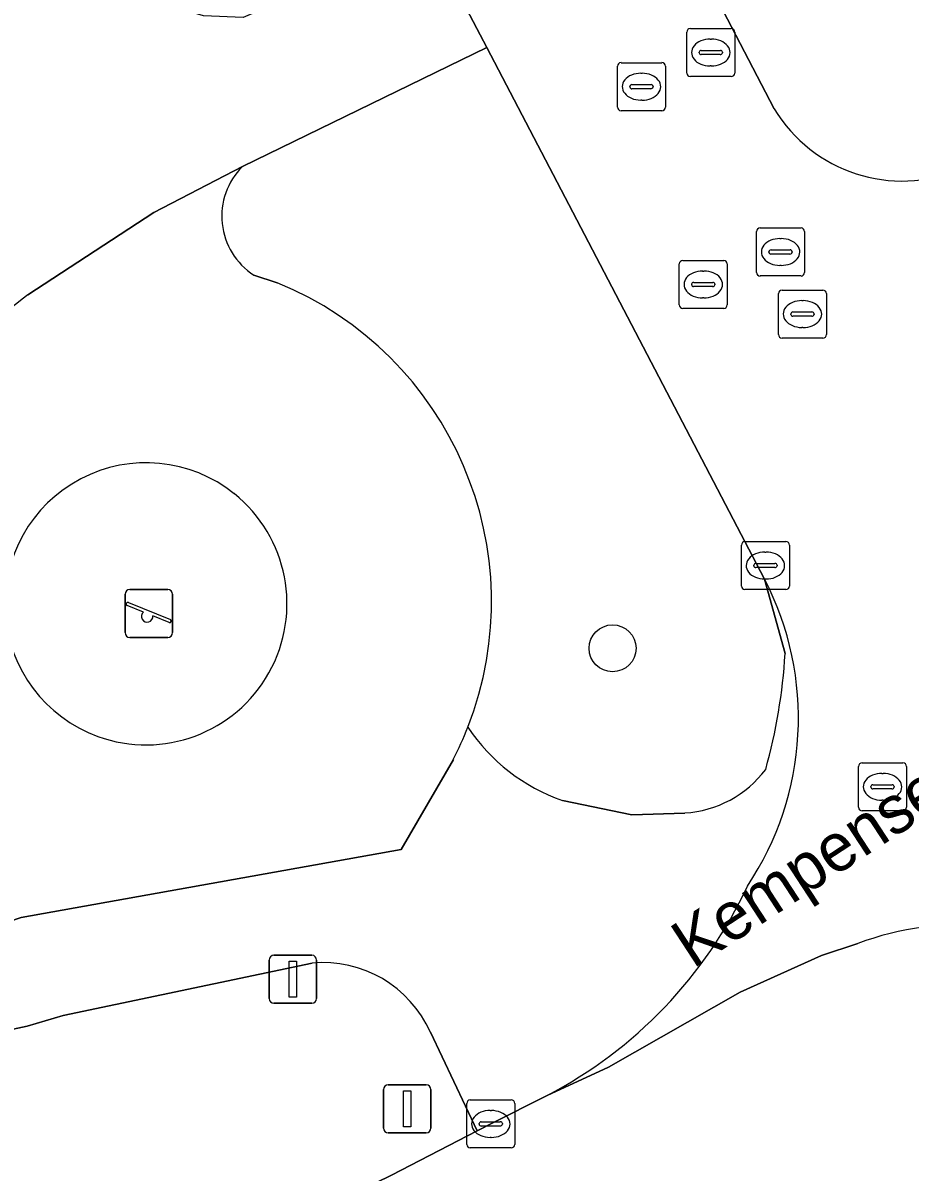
# Model space of a CAD drawing. Extents: x 162172 to 163187, y 382874 to 383685.
# Drawn here: x 162966.76 to 162985.24, y 383498.17 to 383522.11 of the extents above; entities that cross this region are included whole.
import ezdxf

# ---------------------------------------------------------------- set-up
doc = ezdxf.new("R2010")
doc.units = 0
for name, color, linetype in [('IMGEO_Berm_groen', 7, 'Continuous'), ('IMGEO_Boom', 7, 'Continuous'), ('IMGEO_Kolk', 7, 'Continuous'), ('IMGEO_Lichtmast', 7, 'Continuous'), ('IMGEO_Openbare_ruimte_label', 7, 'Continuous'), ('IMGEO_Rijbaan_lokaal_open', 7, 'Continuous'), ('IMGEO_Rioolput', 7, 'Continuous'), ('IMGEO_Speelvoorziening', 7, 'Continuous'), ('IMGEO_Terreindeel_gesloten', 7, 'Continuous'), ('IMGEO_Verkeersbordpaal', 7, 'Continuous'), ('IMGEO_Voetpad_gesloten', 7, 'Continuous'), ('IMGEO_Voetpad_open', 7, 'Continuous')]:
    doc.layers.add(name, color=color, linetype=linetype)

msp = doc.modelspace()

# ---------------------------------------------------------------- linework, layer by layer
at = {"layer": 'IMGEO_Berm_groen'}
for points in [[(162976.422, 383521.598), (162971.33, 383519.118)], [(162982.641, 383508.973), (162982.211, 383510.527), (162976.422, 383521.598)], [(162971.568, 383516.86), (162972.055, 383516.7)], [(162977.999, 383505.915), (162979.445, 383505.614), (162980.553, 383505.652)], [(162972.783, 383502.526), (162967.595, 383501.433), (162966.848, 383501.213), (162955.851, 383498.856)], [(162964.589, 383493.288), (162964.696, 383493.341), (162974.437, 383498.109), (162976.226, 383499.03), (162975.249, 383501.083)]]:
    msp.add_lwpolyline(points, dxfattribs=at)
for centre, radius, start, end in [((162972.359, 383518.085), 1.458, 134.8927, 237.1412), ((162969.343, 383510.053), 7.179, 338.6569, 67.8075), ((162971.093, 383509.666), 11.569, 344.4257, 356.5649), ((162979.277, 383509.599), 3.899, 213.6168, 250.8673), ((162980.405, 383507.942), 2.294, 273.6909, 322.9756), ((162973.013, 383500.091), 2.446, 23.9267, 95.4045)]:
    msp.add_arc(centre, radius, start, end, dxfattribs=at)
at = {"layer": 'IMGEO_Boom'}
msp.add_circle((162979.046, 383509.083), 0.489, dxfattribs=at)
at = {"layer": 'IMGEO_Kolk'}
for p, q in [((162981.73, 383510.381), (162981.73, 383511.233)), ((162981.805, 383511.307), (162982.657, 383511.307)), ((162982.731, 383511.233), (162982.731, 383510.381)), ((162982.218, 383511.087), (162982.243, 383511.087)), ((162981.989, 383510.801), (162981.989, 383510.813)), ((162982.427, 383510.764), (162982.029, 383510.764)), ((162982.032, 383510.85), (162982.43, 383510.85)), ((162982.473, 383510.813), (162982.473, 383510.801)), ((162982.241, 383510.527), (162982.216, 383510.527)), ((162982.657, 383510.307), (162981.805, 383510.307)), ((162976.081, 383499.674), (162976.933, 383499.674)), ((162976.006, 383498.748), (162976.006, 383499.6)), ((162976.494, 383499.454), (162976.519, 383499.454)), ((162977.007, 383499.6), (162977.007, 383498.748)), ((162976.265, 383499.168), (162976.265, 383499.18)), ((162976.308, 383499.217), (162976.706, 383499.217)), ((162976.749, 383499.18), (162976.749, 383499.168)), ((162976.703, 383499.131), (162976.305, 383499.131)), ((162976.517, 383498.894), (162976.492, 383498.894)), ((162976.933, 383498.674), (162976.081, 383498.674))]:
    msp.add_line(p, q, dxfattribs=at)
for points in [[(162981.73, 383510.381), (162981.73, 383511.233)], [(162981.805, 383511.307), (162982.657, 383511.307)], [(162982.731, 383511.233), (162982.731, 383510.381)], [(162982.657, 383510.307), (162981.805, 383510.307)], [(162976.081, 383499.674), (162976.933, 383499.674)], [(162976.006, 383498.748), (162976.006, 383499.6)], [(162977.007, 383499.6), (162977.007, 383498.748)], [(162976.933, 383498.674), (162976.081, 383498.674)]]:
    msp.add_lwpolyline(points, dxfattribs=at)
for centre, radius, start, end in [((162981.807, 383511.231), 0.0765, 91.552, 178.448), ((162981.807, 383511.231), 0.0765, 91.552, 178.448), ((162982.655, 383511.231), 0.0765, 1.552, 88.448), ((162982.655, 383511.231), 0.0765, 1.552, 88.448), ((162982.029, 383510.81), 0.0403, 85.8775, 175.7526), ((162982.026, 383510.8), 0.0366, 178.938, 274.7102), ((162982.43, 383510.807), 0.043, 264.8664, 352.4533), ((162982.434, 383510.812), 0.0386, 1.7309, 96.639), ((162981.807, 383510.383), 0.0765, 181.552, 268.448), ((162981.807, 383510.383), 0.0765, 181.552, 268.448), ((162982.655, 383510.383), 0.0765, 271.552, 358.448), ((162982.655, 383510.383), 0.0765, 271.552, 358.448), ((162976.083, 383499.598), 0.0765, 91.552, 178.448), ((162976.083, 383499.598), 0.0765, 91.552, 178.448), ((162976.931, 383499.598), 0.0765, 1.552, 88.448), ((162976.931, 383499.598), 0.0765, 1.552, 88.448), ((162976.305, 383499.177), 0.0403, 85.8775, 175.7526), ((162976.71, 383499.179), 0.0386, 1.7309, 96.639), ((162976.302, 383499.167), 0.0366, 178.938, 274.7102), ((162976.706, 383499.174), 0.043, 264.8664, 352.4533), ((162976.083, 383498.75), 0.0765, 181.552, 268.448), ((162976.083, 383498.75), 0.0765, 181.552, 268.448), ((162976.931, 383498.75), 0.0765, 271.552, 358.448), ((162976.931, 383498.75), 0.0765, 271.552, 358.448)]:
    msp.add_arc(centre, radius, start, end, dxfattribs=at)
for centre, major_axis, ratio, start_param, end_param in [((162982.217, 383510.807), (-0.387, 0.002), 0.722429, 4.712389, 7.853982), ((162982.242, 383510.807), (-0.39, 0.002), 0.717154, 1.570796, 4.712389), ((162976.493, 383499.174), (-0.387, 0.002), 0.722429, 4.712389, 7.853982), ((162976.518, 383499.174), (-0.39, 0.002), 0.717154, 1.570796, 4.712389)]:
    msp.add_ellipse(centre, major_axis=major_axis, ratio=ratio, start_param=start_param, end_param=end_param, dxfattribs=at)
at = {"layer": 'IMGEO_Lichtmast'}
for p, q in [((162971.888, 383501.788), (162971.888, 383502.588)), ((162971.888, 383502.588), (162971.888, 383501.788)), ((162971.988, 383502.688), (162972.778, 383502.688)), ((162972.778, 383502.688), (162971.988, 383502.688)), ((162972.878, 383502.588), (162972.878, 383501.788)), ((162972.878, 383501.788), (162972.878, 383502.588)), ((162972.778, 383501.688), (162971.988, 383501.688)), ((162971.988, 383501.688), (162972.778, 383501.688))]:
    msp.add_line(p, q, dxfattribs=at)
msp.add_lwpolyline([(162972.308, 383502.563), (162972.458, 383502.563), (162972.458, 383501.813), (162972.308, 383501.813), (162972.308, 383502.563)], dxfattribs=at)
for centre, start, end in [((162971.988, 383502.588), 90, 180), ((162971.988, 383502.588), 90, 180), ((162972.778, 383502.588), 0, 90), ((162972.778, 383502.588), 360, 90), ((162971.988, 383501.788), 180, 270), ((162971.988, 383501.788), 180, 270), ((162972.778, 383501.788), 270, 0), ((162972.778, 383501.788), 270, 0)]:
    msp.add_arc(centre, 0.1, start, end, dxfattribs=at)
at = {"layer": 'IMGEO_Rijbaan_lokaal_open'}
for points in [[(162982.415, 383520.324), (162980.904, 383523.228), (162979.388, 383526.118), (162978.148, 383528.274), (162976.846, 383530.411), (162975.397, 383532.656)], [(162974.674, 383524.94), (162975.223, 383523.89), (162975.507, 383523.348), (162976.422, 383521.598), (162982.211, 383510.527)], [(162984.157, 383502.933), (162983.403, 383502.68), (162981.707, 383501.921), (162978.958, 383500.358), (162977.681, 383499.769), (162976.507, 383499.174), (162976.294, 383499.065), (162976.226, 383499.03), (162974.437, 383498.109), (162964.696, 383493.341), (162964.589, 383493.288), (162943.049, 383482.675), (162938.337, 383480.334)], [(162977.681, 383499.769), (162978.958, 383500.358), (162981.707, 383501.921), (162983.403, 383502.68), (162984.157, 383502.933)]]:
    msp.add_lwpolyline(points, dxfattribs=at)
for centre, radius, start, end in [((162985.079, 383521.928), 3.11, 211.0502, 292.9862), ((162976.631, 383507.629), 6.288, 326.1808, 27.4496), ((162973.379, 383508.065), 9.345, 297.4076, 335.0895), ((162986.303, 383497.26), 6.065, 58.1841, 110.7197), ((162986.303, 383497.26), 6.065, 58.1841, 110.7197)]:
    msp.add_arc(centre, radius, start, end, dxfattribs=at)
at = {"layer": 'IMGEO_Rioolput'}
for p, q in [((162980.592, 383521.069), (162980.592, 383521.921)), ((162980.667, 383521.995), (162981.519, 383521.995)), ((162981.593, 383521.921), (162981.593, 383521.069)), ((162981.08, 383521.775), (162981.105, 383521.775)), ((162980.851, 383521.489), (162980.851, 383521.501)), ((162981.289, 383521.452), (162980.891, 383521.452)), ((162980.894, 383521.538), (162981.292, 383521.538)), ((162981.335, 383521.501), (162981.335, 383521.489)), ((162979.147, 383520.358), (162979.147, 383521.21)), ((162979.222, 383521.284), (162980.074, 383521.284)), ((162980.148, 383521.21), (162980.148, 383520.358)), ((162981.103, 383521.215), (162981.078, 383521.215)), ((162979.635, 383521.064), (162979.66, 383521.064)), ((162981.519, 383520.995), (162980.667, 383520.995)), ((162979.406, 383520.778), (162979.406, 383520.79)), ((162979.844, 383520.741), (162979.446, 383520.741)), ((162979.449, 383520.827), (162979.847, 383520.827)), ((162979.89, 383520.79), (162979.89, 383520.778)), ((162979.658, 383520.504), (162979.633, 383520.504)), ((162980.074, 383520.284), (162979.222, 383520.284)), ((162982.046, 383516.914), (162982.046, 383517.766)), ((162982.121, 383517.84), (162982.973, 383517.84)), ((162982.534, 383517.62), (162982.559, 383517.62)), ((162983.047, 383517.766), (162983.047, 383516.914)), ((162982.348, 383517.383), (162982.746, 383517.383)), ((162980.51, 383517.164), (162981.362, 383517.164)), ((162982.305, 383517.334), (162982.305, 383517.346)), ((162982.743, 383517.297), (162982.345, 383517.297)), ((162982.789, 383517.346), (162982.789, 383517.334)), ((162980.435, 383516.238), (162980.435, 383517.09)), ((162980.923, 383516.944), (162980.948, 383516.944)), ((162981.436, 383517.09), (162981.436, 383516.238)), ((162982.557, 383517.06), (162982.532, 383517.06)), ((162980.694, 383516.658), (162980.694, 383516.67)), ((162980.737, 383516.707), (162981.135, 383516.707)), ((162981.178, 383516.67), (162981.178, 383516.658)), ((162982.973, 383516.84), (162982.121, 383516.84)), ((162981.132, 383516.621), (162980.734, 383516.621)), ((162982.502, 383515.621), (162982.502, 383516.473)), ((162982.577, 383516.547), (162983.429, 383516.547)), ((162983.503, 383516.473), (162983.503, 383515.621)), ((162980.946, 383516.384), (162980.921, 383516.384)), ((162982.99, 383516.327), (162983.015, 383516.327)), ((162981.362, 383516.164), (162980.51, 383516.164)), ((162982.761, 383516.041), (162982.761, 383516.053)), ((162983.199, 383516.004), (162982.801, 383516.004)), ((162982.804, 383516.09), (162983.202, 383516.09)), ((162983.245, 383516.053), (162983.245, 383516.041)), ((162983.013, 383515.767), (162982.988, 383515.767)), ((162983.429, 383515.547), (162982.577, 383515.547)), ((162984.171, 383505.771), (162984.171, 383506.623)), ((162984.246, 383506.697), (162985.098, 383506.697)), ((162985.172, 383506.623), (162985.172, 383505.771)), ((162984.659, 383506.477), (162984.684, 383506.477)), ((162984.43, 383506.191), (162984.43, 383506.203)), ((162984.868, 383506.154), (162984.47, 383506.154)), ((162984.473, 383506.24), (162984.871, 383506.24)), ((162984.914, 383506.203), (162984.914, 383506.191)), ((162984.682, 383505.917), (162984.657, 383505.917)), ((162985.098, 383505.697), (162984.246, 383505.697))]:
    msp.add_line(p, q, dxfattribs=at)
for points in [[(162980.592, 383521.069), (162980.592, 383521.921)], [(162980.667, 383521.995), (162981.519, 383521.995)], [(162981.593, 383521.921), (162981.593, 383521.069)], [(162979.147, 383520.358), (162979.147, 383521.21)], [(162979.222, 383521.284), (162980.074, 383521.284)], [(162980.148, 383521.21), (162980.148, 383520.358)], [(162981.519, 383520.995), (162980.667, 383520.995)], [(162980.074, 383520.284), (162979.222, 383520.284)], [(162982.046, 383516.914), (162982.046, 383517.766)], [(162982.121, 383517.84), (162982.973, 383517.84)], [(162983.047, 383517.766), (162983.047, 383516.914)], [(162980.51, 383517.164), (162981.362, 383517.164)], [(162980.435, 383516.238), (162980.435, 383517.09)], [(162981.436, 383517.09), (162981.436, 383516.238)], [(162982.973, 383516.84), (162982.121, 383516.84)], [(162982.502, 383515.621), (162982.502, 383516.473)], [(162982.577, 383516.547), (162983.429, 383516.547)], [(162983.503, 383516.473), (162983.503, 383515.621)], [(162981.362, 383516.164), (162980.51, 383516.164)], [(162983.429, 383515.547), (162982.577, 383515.547)], [(162984.171, 383505.771), (162984.171, 383506.623)], [(162984.246, 383506.697), (162985.098, 383506.697)], [(162985.172, 383506.623), (162985.172, 383505.771)], [(162985.098, 383505.697), (162984.246, 383505.697)]]:
    msp.add_lwpolyline(points, dxfattribs=at)
for centre, radius, start, end in [((162980.669, 383521.919), 0.0765, 91.552, 178.448), ((162980.669, 383521.919), 0.0765, 91.552, 178.448), ((162981.517, 383521.919), 0.0765, 1.552, 88.448), ((162981.517, 383521.919), 0.0765, 1.552, 88.448), ((162980.891, 383521.498), 0.0403, 85.8775, 175.7526), ((162980.888, 383521.488), 0.0366, 178.938, 274.7102), ((162981.292, 383521.495), 0.043, 264.8664, 352.4533), ((162981.296, 383521.5), 0.0386, 1.7309, 96.639), ((162979.224, 383521.208), 0.0765, 91.552, 178.448), ((162979.224, 383521.208), 0.0765, 91.552, 178.448), ((162980.072, 383521.208), 0.0765, 1.552, 88.448), ((162980.072, 383521.208), 0.0765, 1.552, 88.448), ((162980.669, 383521.071), 0.0765, 181.552, 268.448), ((162980.669, 383521.071), 0.0765, 181.552, 268.448), ((162981.517, 383521.071), 0.0765, 271.552, 358.448), ((162981.517, 383521.071), 0.0765, 271.552, 358.448), ((162979.446, 383520.787), 0.0403, 85.8775, 175.7526), ((162979.443, 383520.777), 0.0366, 178.938, 274.7102), ((162979.847, 383520.784), 0.043, 264.8664, 352.4533), ((162979.851, 383520.789), 0.0386, 1.7309, 96.639), ((162979.224, 383520.36), 0.0765, 181.552, 268.448), ((162979.224, 383520.36), 0.0765, 181.552, 268.448), ((162980.072, 383520.36), 0.0765, 271.552, 358.448), ((162980.072, 383520.36), 0.0765, 271.552, 358.448), ((162982.123, 383517.764), 0.0765, 91.552, 178.448), ((162982.123, 383517.764), 0.0765, 91.552, 178.448), ((162982.971, 383517.764), 0.0765, 1.552, 88.448), ((162982.971, 383517.764), 0.0765, 1.552, 88.448), ((162982.345, 383517.343), 0.0403, 85.8775, 175.7526), ((162982.75, 383517.345), 0.0386, 1.7309, 96.639), ((162980.512, 383517.088), 0.0765, 91.552, 178.448), ((162980.512, 383517.088), 0.0765, 91.552, 178.448), ((162981.36, 383517.088), 0.0765, 1.552, 88.448), ((162981.36, 383517.088), 0.0765, 1.552, 88.448), ((162982.342, 383517.333), 0.0366, 178.938, 274.7102), ((162982.746, 383517.34), 0.043, 264.8664, 352.4533), ((162982.123, 383516.916), 0.0765, 181.552, 268.448), ((162982.123, 383516.916), 0.0765, 181.552, 268.448), ((162982.971, 383516.916), 0.0765, 271.552, 358.448), ((162982.971, 383516.916), 0.0765, 271.552, 358.448), ((162980.734, 383516.667), 0.0403, 85.8775, 175.7526), ((162980.731, 383516.657), 0.0366, 178.938, 274.7102), ((162981.135, 383516.664), 0.043, 264.8664, 352.4533), ((162981.139, 383516.669), 0.0386, 1.7309, 96.639), ((162982.579, 383516.471), 0.0765, 91.552, 178.448), ((162982.579, 383516.471), 0.0765, 91.552, 178.448), ((162983.427, 383516.471), 0.0765, 1.552, 88.448), ((162983.427, 383516.471), 0.0765, 1.552, 88.448), ((162980.512, 383516.24), 0.0765, 181.552, 268.448), ((162980.512, 383516.24), 0.0765, 181.552, 268.448), ((162981.36, 383516.24), 0.0765, 271.552, 358.448), ((162981.36, 383516.24), 0.0765, 271.552, 358.448), ((162982.801, 383516.05), 0.0403, 85.8775, 175.7526), ((162982.798, 383516.04), 0.0366, 178.938, 274.7102), ((162983.202, 383516.047), 0.043, 264.8664, 352.4533), ((162983.206, 383516.052), 0.0386, 1.7309, 96.639), ((162982.579, 383515.623), 0.0765, 181.552, 268.448), ((162982.579, 383515.623), 0.0765, 181.552, 268.448), ((162983.427, 383515.623), 0.0765, 271.552, 358.448), ((162983.427, 383515.623), 0.0765, 271.552, 358.448), ((162984.248, 383506.621), 0.0765, 91.552, 178.448), ((162984.248, 383506.621), 0.0765, 91.552, 178.448), ((162985.096, 383506.621), 0.0765, 1.552, 88.448), ((162985.096, 383506.621), 0.0765, 1.552, 88.448), ((162984.47, 383506.2), 0.0403, 85.8775, 175.7526), ((162984.467, 383506.19), 0.0366, 178.938, 274.7102), ((162984.871, 383506.197), 0.043, 264.8664, 352.4533), ((162984.875, 383506.202), 0.0386, 1.7309, 96.639), ((162984.248, 383505.773), 0.0765, 181.552, 268.448), ((162984.248, 383505.773), 0.0765, 181.552, 268.448), ((162985.096, 383505.773), 0.0765, 271.552, 358.448), ((162985.096, 383505.773), 0.0765, 271.552, 358.448)]:
    msp.add_arc(centre, radius, start, end, dxfattribs=at)
for centre, major_axis, ratio, start_param, end_param in [((162981.079, 383521.495), (-0.387, 0.002), 0.722429, 4.712389, 7.853982), ((162981.104, 383521.495), (-0.39, 0.002), 0.717154, 1.570796, 4.712389), ((162979.634, 383520.784), (-0.387, 0.002), 0.722429, 4.712389, 7.853982), ((162979.659, 383520.784), (-0.39, 0.002), 0.717154, 1.570796, 4.712389), ((162982.533, 383517.34), (-0.387, 0.002), 0.722429, 4.712389, 7.853982), ((162982.558, 383517.34), (-0.39, 0.002), 0.717154, 1.570796, 4.712389), ((162980.922, 383516.664), (-0.387, 0.002), 0.722429, 4.712389, 7.853982), ((162980.947, 383516.664), (-0.39, 0.002), 0.717154, 1.570796, 4.712389), ((162982.989, 383516.047), (-0.387, 0.002), 0.722429, 4.712389, 7.853982), ((162983.014, 383516.047), (-0.39, 0.002), 0.717154, 1.570796, 4.712389), ((162984.658, 383506.197), (-0.387, 0.002), 0.722429, 4.712389, 7.853982), ((162984.683, 383506.197), (-0.39, 0.002), 0.717154, 1.570796, 4.712389)]:
    msp.add_ellipse(centre, major_axis=major_axis, ratio=ratio, start_param=start_param, end_param=end_param, dxfattribs=at)
at = {"layer": 'IMGEO_Speelvoorziening'}
for p, q in [((162968.885, 383509.41), (162968.885, 383510.21)), ((162968.885, 383510.21), (162968.885, 383509.41)), ((162968.985, 383510.31), (162969.775, 383510.31)), ((162969.775, 383510.31), (162968.985, 383510.31)), ((162969.875, 383510.21), (162969.875, 383509.41)), ((162969.875, 383509.41), (162969.875, 383510.21)), ((162969.268, 383509.838), (162968.929, 383509.975)), ((162968.954, 383510.035), (162969.83, 383509.682)), ((162969.806, 383509.622), (162969.466, 383509.759)), ((162969.775, 383509.31), (162968.985, 383509.31)), ((162968.985, 383509.31), (162969.775, 383509.31))]:
    msp.add_line(p, q, dxfattribs=at)
for centre, radius, start, end in [((162968.985, 383510.21), 0.1, 90, 180), ((162968.985, 383510.21), 0.1, 90, 180), ((162969.775, 383510.21), 0.1, 0, 90), ((162969.775, 383510.21), 0.1, 360, 90), ((162968.942, 383510.005), 0.0327, 68.078, 248.078), ((162969.347, 383509.748), 0.12, 130.9928, 5.1632), ((162969.818, 383509.652), 0.0327, 248.078, 68.078), ((162968.985, 383509.41), 0.1, 180, 270), ((162968.985, 383509.41), 0.1, 180, 270), ((162969.775, 383509.41), 0.1, 270, 0), ((162969.775, 383509.41), 0.1, 270, 0)]:
    msp.add_arc(centre, radius, start, end, dxfattribs=at)
at = {"layer": 'IMGEO_Terreindeel_gesloten'}
for centre, start, end in [((162969.323, 383510.009), 51.3615, 250.0284), ((162969.321, 383510.011), 250.0779, 51.312)]:
    msp.add_arc(centre, 2.939, start, end, dxfattribs=at)
at = {"layer": 'IMGEO_Verkeersbordpaal'}
for p, q in [((162974.371, 383499.989), (162975.161, 383499.989)), ((162975.161, 383499.989), (162974.371, 383499.989)), ((162974.271, 383499.089), (162974.271, 383499.889)), ((162974.271, 383499.889), (162974.271, 383499.089)), ((162975.261, 383499.889), (162975.261, 383499.089)), ((162975.261, 383499.089), (162975.261, 383499.889)), ((162975.161, 383498.989), (162974.371, 383498.989)), ((162974.371, 383498.989), (162975.161, 383498.989))]:
    msp.add_line(p, q, dxfattribs=at)
msp.add_lwpolyline([(162974.691, 383499.864), (162974.841, 383499.864), (162974.841, 383499.114), (162974.691, 383499.114), (162974.691, 383499.864)], dxfattribs=at)
for centre, start, end in [((162974.371, 383499.889), 90, 180), ((162974.371, 383499.889), 90, 180), ((162975.161, 383499.889), 0, 90), ((162975.161, 383499.889), 360, 90), ((162974.371, 383499.089), 180, 270), ((162974.371, 383499.089), 180, 270), ((162975.161, 383499.089), 270, 0), ((162975.161, 383499.089), 270, 0)]:
    msp.add_arc(centre, 0.1, start, end, dxfattribs=at)
at = {"layer": 'IMGEO_Voetpad_gesloten'}
for points in [[(162971.33, 383519.118), (162969.485, 383518.165), (162966.862, 383516.446)], [(162972.055, 383516.7), (162971.568, 383516.86)], [(162966.117, 383504.5), (162965.148, 383502.938), (162966.717, 383503.473), (162974.642, 383504.894), (162975.727, 383506.768)]]:
    msp.add_lwpolyline(points, dxfattribs=at)
for centre, radius, start, end in [((162972.359, 383518.085), 1.458, 134.8927, 237.1412), ((162969.343, 383510.053), 7.179, 338.6569, 67.8075), ((162976.006, 383504.155), 15.319, 126.648, 144.3164), ((162969.323, 383510.009), 2.939, 51.3615, 250.0284), ((162969.321, 383510.011), 2.939, 250.0779, 51.312), ((162969.29, 383510.074), 7.236, 332.8101, 338.6494)]:
    msp.add_arc(centre, radius, start, end, dxfattribs=at)
at = {"layer": 'IMGEO_Voetpad_open'}
for points in [[(162975.397, 383532.656), (162976.846, 383530.411), (162978.148, 383528.274), (162979.388, 383526.118), (162980.904, 383523.228), (162982.415, 383520.324)], [(162966.862, 383516.446), (162969.485, 383518.165), (162971.33, 383519.118), (162976.422, 383521.598), (162975.507, 383523.348), (162975.223, 383523.89), (162971.348, 383522.227), (162970.522, 383522.259), (162969.194, 383522.653)], [(162982.211, 383510.527), (162982.641, 383508.973)], [(162975.727, 383506.768), (162974.642, 383504.894), (162966.717, 383503.473), (162965.148, 383502.938), (162964.966, 383502.876), (162955.677, 383500.993)], [(162980.553, 383505.652), (162979.445, 383505.614), (162977.999, 383505.915)], [(162955.851, 383498.856), (162966.848, 383501.213), (162967.595, 383501.433), (162972.783, 383502.526)], [(162975.249, 383501.083), (162976.226, 383499.03), (162976.294, 383499.065), (162976.507, 383499.174), (162977.681, 383499.769)]]:
    msp.add_lwpolyline(points, dxfattribs=at)
for centre, radius, start, end in [((162985.079, 383521.928), 3.11, 211.0502, 292.9862), ((162976.006, 383504.155), 15.319, 126.648, 144.3164), ((162976.631, 383507.629), 6.288, 326.1808, 27.4496), ((162971.093, 383509.666), 11.569, 344.4257, 356.5649), ((162969.29, 383510.074), 7.236, 332.8101, 338.6494), ((162979.277, 383509.599), 3.899, 213.6168, 250.8673), ((162980.405, 383507.942), 2.294, 273.6909, 322.9756), ((162973.379, 383508.065), 9.345, 297.4076, 335.0895), ((162973.013, 383500.091), 2.446, 23.9267, 95.4045)]:
    msp.add_arc(centre, radius, start, end, dxfattribs=at)

# ---------------------------------------------------------------- texts
at = {"layer": 'IMGEO_Openbare_ruimte_label'}
msp.add_text('Kempensebaan', height=1, rotation=33.1656, dxfattribs=at).set_placement((162980.717, 383502.396))

doc.saveas('drawing.dxf')
